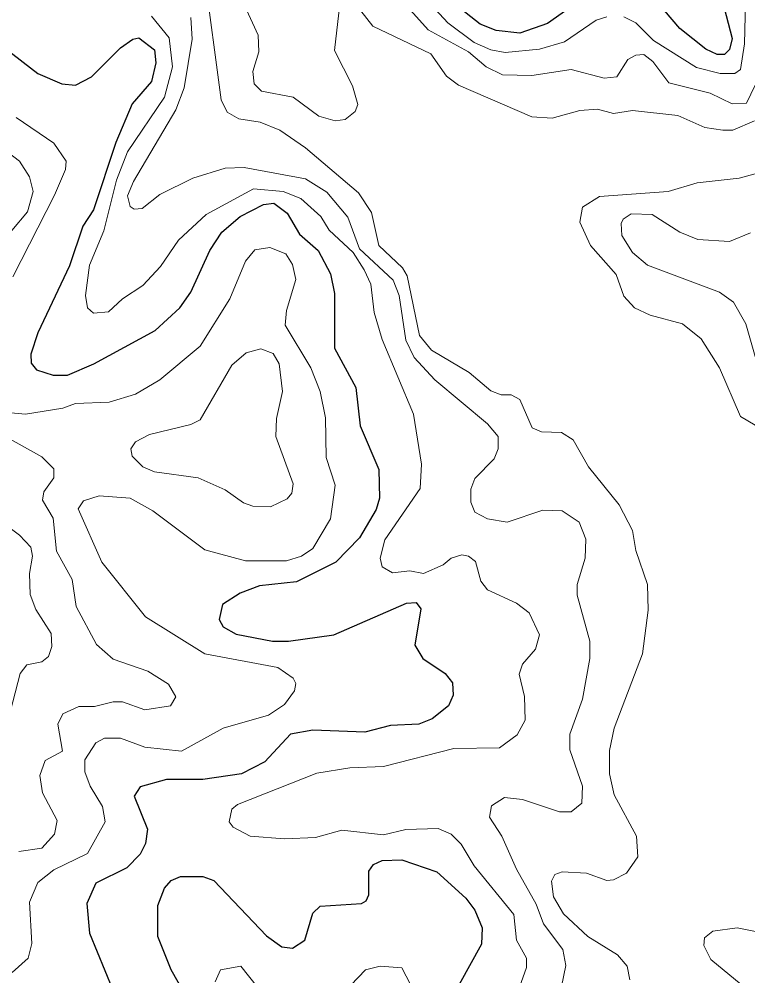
# Model space of a CAD drawing. Extents: x 577 to 602.9, y 7483.8 to 7511.6.
# Drawn here: x 585.493 to 586.372, y 7498.265 to 7499.42 of the extents above; entities that cross this region are included whole.
import ezdxf

# ---------------------------------------------------------------- set-up
doc = ezdxf.new("R2010")
doc.units = 0
doc.header["$LTSCALE"] = 0.032
doc.layers.add('1', color=7, linetype='Continuous', lineweight=25)
doc.layers.add('2', color=7, linetype='Continuous', lineweight=13)

msp = doc.modelspace()

# ---------------------------------------------------------------- linework, layer by layer
at = {"layer": '1'}
for points in [[(586.1933, 7499.4591), (586.1305, 7499.4145), (586.0971, 7499.4026), (586.0684, 7499.4058), (586.0494, 7499.4137), (586.0136, 7499.4416)], [(586.3412, 7499.4431), (586.3531, 7499.3962), (586.35, 7499.3831), (586.3442, 7499.3769), (586.3353, 7499.3769), (586.3214, 7499.3835), (586.2903, 7499.4082), (586.2625, 7499.4408)], [(585.4768, 7499.3843), (585.5158, 7499.3541), (585.5444, 7499.3414), (585.5611, 7499.3398), (585.5802, 7499.3501), (585.6152, 7499.3851), (585.6303, 7499.3954), (585.6375, 7499.397), (585.6565, 7499.3827), (585.6581, 7499.3668), (585.6526, 7499.3445), (585.6295, 7499.3175), (585.6096, 7499.2706), (585.5826, 7499.1895), (585.5699, 7499.1696), (585.554, 7499.1219), (585.5158, 7499.0408), (585.507, 7499.0153), (585.5078, 7499.0042), (585.5142, 7498.9963), (585.5341, 7498.9899), (585.5516, 7498.9899), (585.5834, 7499.0034), (585.6573, 7499.044), (585.6868, 7499.071), (585.7003, 7499.0901), (585.7233, 7499.1402), (585.7377, 7499.1625), (585.7599, 7499.1815), (585.7877, 7499.1959), (585.8005, 7499.1974), (585.8164, 7499.1855), (585.8315, 7499.1601), (585.8537, 7499.1402), (585.8689, 7499.1124), (585.8736, 7499.0885), (585.8736, 7499.0225), (585.8991, 7498.9748)], [(585.8991, 7498.9748), (585.9046, 7498.9287), (585.9269, 7498.8762), (585.9277, 7498.8412), (585.9237, 7498.8277), (585.9038, 7498.7935), (585.8752, 7498.7641), (585.8275, 7498.7402), (585.783, 7498.7354), (585.7599, 7498.7267), (585.7384, 7498.7132), (585.7345, 7498.6949), (585.7392, 7498.6861), (585.7551, 7498.6774), (585.7989, 7498.6686), (585.818, 7498.6686), (585.8728, 7498.6766), (585.9603, 7498.7148), (585.9722, 7498.7156), (585.9778, 7498.7076), (585.9706, 7498.6639), (585.9802, 7498.648), (586.0072, 7498.6297), (586.016, 7498.6186), (586.0168, 7498.6034), (586.0112, 7498.5907), (585.9913, 7498.5748), (585.9754, 7498.5685), (585.9412, 7498.5669), (585.9102, 7498.5589), (585.8474, 7498.5613), (585.8203, 7498.5565), (585.7893, 7498.5231), (585.7615, 7498.5088), (585.7146, 7498.5017), (585.6709, 7498.5017), (585.639, 7498.4929), (585.6319, 7498.4818), (585.6478, 7498.442), (585.6454, 7498.4245), (585.639, 7498.4118), (585.6231, 7498.3951), (585.5858, 7498.3768), (585.5746, 7498.3522), (585.5778, 7498.3164), (585.6057, 7498.2488)], [(585.705, 7498.2218), (585.6764, 7498.2719), (585.6605, 7498.3124), (585.6605, 7498.3498), (585.6685, 7498.3705), (585.6764, 7498.38), (585.6876, 7498.3848), (585.7146, 7498.3848), (585.7281, 7498.38), (585.7917, 7498.3132), (585.81, 7498.2997), (585.8227, 7498.2981), (585.8378, 7498.3076), (585.8474, 7498.3402), (585.8561, 7498.349), (585.9062, 7498.3522), (585.9118, 7498.3553), (585.915, 7498.3625), (585.915, 7498.3911), (585.9205, 7498.3991), (585.9309, 7498.4039), (585.9547, 7498.4047), (585.9969, 7498.3903), (586.0319, 7498.3585), (586.043, 7498.3442), (586.0517, 7498.3227), (586.0509, 7498.3029), (586.0239, 7498.2544)]]:
    msp.add_lwpolyline(points, dxfattribs=at)
at = {"layer": '2'}
for points in [[(585.7162, 7499.4765), (585.7369, 7499.3223), (585.744, 7499.3072), (585.7583, 7499.2992), (585.7838, 7499.2952), (585.8076, 7499.2857), (585.8386, 7499.2642), (585.9023, 7499.2102), (585.9182, 7499.1863), (585.9269, 7499.1465), (585.9555, 7499.1195), (585.9611, 7499.11), (585.9762, 7499.0376), (585.9905, 7499.0201), (586.0358, 7498.9931), (586.0621, 7498.9708), (586.0748, 7498.966), (586.0867, 7498.966), (586.0971, 7498.9605), (586.1122, 7498.9263), (586.1233, 7498.9215), (586.1472, 7498.9207), (586.1615, 7498.912), (586.1798, 7498.8794), (586.2171, 7498.8333), (586.233, 7498.8022), (586.237, 7498.7784), (586.2513, 7498.737), (586.2521, 7498.706), (586.245, 7498.6535), (586.2108, 7498.5637), (586.2052, 7498.5366), (586.2052, 7498.5088), (586.2108, 7498.4834), (586.2378, 7498.4333), (586.2394, 7498.4086), (586.2259, 7498.3887), (586.21, 7498.3808), (586.202, 7498.38), (586.1774, 7498.3887), (586.148, 7498.3903), (586.1392, 7498.3872), (586.1352, 7498.3792), (586.1376, 7498.3601), (586.1496, 7498.3394)], [(586.3698, 7499.4575), (586.3682, 7499.3899), (586.3635, 7499.3589)], [(585.9579, 7499.4384), (585.9865, 7499.4066), (586.035, 7499.3803), (586.0565, 7499.362), (586.0764, 7499.3525), (586.1114, 7499.3517), (586.1591, 7499.3589), (586.1989, 7499.3485), (586.214, 7499.3501), (586.2275, 7499.3708), (586.237, 7499.3764), (586.2466, 7499.3772), (586.2577, 7499.3684), (586.2768, 7499.343), (586.3269, 7499.3302), (586.3531, 7499.3175), (586.3706, 7499.3183), (586.3809, 7499.3398)], [(586.202, 7499.4225), (586.1893, 7499.4185), (586.1511, 7499.3923), (586.1209, 7499.3835), (586.0796, 7499.3795), (586.0621, 7499.3827), (586.0422, 7499.3915), (586.0104, 7499.4153), (585.9849, 7499.4431)], [(585.88, 7499.4376), (585.8736, 7499.3819), (585.8951, 7499.339), (585.9015, 7499.3167), (585.8983, 7499.308), (585.8863, 7499.2984), (585.8744, 7499.2968), (585.8545, 7499.3024), (585.8235, 7499.3255), (585.7854, 7499.3326), (585.7766, 7499.3414), (585.775, 7499.3565), (585.7822, 7499.3803), (585.7814, 7499.4002), (585.7655, 7499.4352)], [(586.3802, 7499.2968), (586.3539, 7499.2857), (586.342, 7499.2857), (586.3205, 7499.2889), (586.2879, 7499.3032), (586.233, 7499.3096), (586.21, 7499.3056), (586.1909, 7499.3112), (586.1694, 7499.3096), (586.136, 7499.3), (586.1114, 7499.3016), (586.0231, 7499.3398), (586.0088, 7499.3509), (585.9897, 7499.3779), (585.9197, 7499.4113), (585.9054, 7499.4296)], [(585.6526, 7499.4233), (585.674, 7499.397), (585.678, 7499.362), (585.6685, 7499.3255), (585.6239, 7499.2595), (585.6104, 7499.2253), (585.5953, 7499.164), (585.5778, 7499.1227), (585.573, 7499.0861), (585.5754, 7499.071), (585.5826, 7499.0646), (585.6009, 7499.0662), (585.6176, 7499.0821), (585.6422, 7499.098), (585.6637, 7499.1211), (585.6852, 7499.1529), (585.7186, 7499.1839), (585.7758, 7499.2149), (585.8116, 7499.2118), (585.8331, 7499.203), (585.8569, 7499.1815), (585.8673, 7499.1648), (585.8959, 7499.1378), (585.9094, 7499.1171), (585.9174, 7499.0996), (585.9213, 7499.0654), (585.9309, 7499.0328), (585.969, 7498.943), (585.9786, 7498.8826), (585.977, 7498.8531), (585.9341, 7498.7911), (585.9285, 7498.7688), (585.9309, 7498.7585), (585.9436, 7498.7513), (585.9643, 7498.7537), (585.981, 7498.7506), (586.0048, 7498.7609), (586.0144, 7498.7688), (586.0271, 7498.7728), (586.035, 7498.7712), (586.0438, 7498.7649), (586.0502, 7498.741), (586.0581, 7498.7307), (586.0931, 7498.7148), (586.1082, 7498.7028), (586.1209, 7498.6766), (586.1162, 7498.6591), (586.1003, 7498.6408), (586.0963, 7498.6289), (586.1026, 7498.6019), (586.1034, 7498.5732), (586.0939, 7498.5557), (586.0724, 7498.5398), (586.0176, 7498.539), (585.9325, 7498.5176), (585.8919, 7498.516), (585.8522, 7498.5096), (585.7567, 7498.4714), (585.7496, 7498.4659), (585.7464, 7498.4508), (585.7512, 7498.4444), (585.7718, 7498.4333), (585.8132, 7498.4301), (585.8506, 7498.4317), (585.8824, 7498.4404), (585.9325, 7498.4349), (585.9595, 7498.4412), (585.9985, 7498.4428), (586.0144, 7498.4357), (586.0263, 7498.4237), (586.0422, 7498.3975), (586.0899, 7498.3387), (586.0931, 7498.3076), (586.105, 7498.2862), (586.105, 7498.275), (586.0923, 7498.2385)], [(586.0581, 7498.9311), (585.9945, 7498.9843), (585.9698, 7499.0114), (585.9595, 7499.032), (585.9516, 7499.0861), (585.9444, 7499.1044), (585.9038, 7499.1426), (585.8895, 7499.1807), (585.8641, 7499.211), (585.8386, 7499.2269), (585.7647, 7499.2404), (585.7416, 7499.2396), (585.7027, 7499.2277), (585.6629, 7499.2078), (585.6414, 7499.1911), (585.6319, 7499.1903), (585.6271, 7499.1935), (585.6239, 7499.2062), (585.6311, 7499.2237), (585.682, 7499.3104), (585.6923, 7499.3366), (585.7019, 7499.3954), (585.7003, 7499.4217)], [(586.3635, 7499.3589), (586.3563, 7499.3541), (586.3388, 7499.3541), (586.3102, 7499.3612), (586.2585, 7499.3938), (586.237, 7499.4153), (586.2227, 7499.4225)], [(585.4896, 7499.3008), (585.5349, 7499.2698), (585.55, 7499.2483), (585.5492, 7499.238), (585.5357, 7499.207), (585.4856, 7499.1084)], [(585.4649, 7499.1418), (585.5031, 7499.1871), (585.5102, 7499.2118), (585.5055, 7499.2292), (585.4935, 7499.2483), (585.4355, 7499.2921)], [(586.3809, 7498.9295), (586.3635, 7498.9398), (586.338, 7498.9986), (586.3157, 7499.0336), (586.2935, 7499.0519), (586.2545, 7499.0623), (586.2354, 7499.071), (586.2227, 7499.0853), (586.2132, 7499.1116), (586.1822, 7499.1465), (586.1694, 7499.1744), (586.1726, 7499.1927), (586.1933, 7499.2054), (586.276, 7499.2118), (586.311, 7499.2221), (586.3619, 7499.2277), (586.3881, 7499.2348)], [(586.3754, 7499.1617), (586.3499, 7499.1513), (586.3118, 7499.1537), (586.2903, 7499.1625), (586.2569, 7499.1839), (586.2315, 7499.1847), (586.2219, 7499.1784), (586.2195, 7499.1728), (586.2203, 7499.1585), (586.233, 7499.1378), (586.2513, 7499.1227), (586.338, 7499.0901), (586.3547, 7499.0782), (586.3698, 7499.0519), (586.3841, 7499.001)], [(585.4649, 7498.9462), (585.5007, 7498.943), (585.546, 7498.9501), (585.5611, 7498.9557), (585.6017, 7498.9573), (585.6335, 7498.9668), (585.6629, 7498.9843), (585.7114, 7499.0249), (585.7472, 7499.0821), (585.7663, 7499.1275), (585.7774, 7499.141), (585.7957, 7499.1442), (585.8148, 7499.1362), (585.8227, 7499.1235), (585.8267, 7499.1052), (585.8156, 7499.0678), (585.814, 7499.0503), (585.845, 7498.9986), (585.8561, 7498.97), (585.8625, 7498.9382), (585.8633, 7498.8905), (585.8744, 7498.8571), (585.8689, 7498.8166), (585.8474, 7498.7808), (585.8339, 7498.7712), (585.8156, 7498.7657), (585.7663, 7498.7657), (585.717, 7498.7792), (585.6542, 7498.8261), (585.6271, 7498.8412), (585.5897, 7498.8444), (585.5707, 7498.838), (585.5643, 7498.8285), (585.5929, 7498.7641), (585.6454, 7498.6981), (585.717, 7498.6535), (585.8052, 7498.6368), (585.8235, 7498.6241), (585.8267, 7498.6178), (585.8251, 7498.609), (585.8132, 7498.5923), (585.7941, 7498.5796), (585.7392, 7498.5637), (585.6891, 7498.5359), (585.6446, 7498.5406), (585.6152, 7498.5518), (585.5961, 7498.5518), (585.5858, 7498.5462), (585.5723, 7498.5255), (585.5723, 7498.5112), (585.5786, 7498.4937), (585.5937, 7498.4691), (585.5969, 7498.4508), (585.5754, 7498.4126), (585.5349, 7498.3927), (585.5158, 7498.3776), (585.5055, 7498.3538), (585.5086, 7498.3037), (585.5039, 7498.2862), (585.4848, 7498.2687)], [(586.1472, 7498.252), (586.1527, 7498.2774), (586.1488, 7498.2965), (586.1257, 7498.3275), (586.1169, 7498.3514), (586.0931, 7498.3935), (586.0756, 7498.4333), (586.0605, 7498.4563), (586.0629, 7498.4699), (586.0788, 7498.4802), (586.1003, 7498.4778), (586.1448, 7498.4627), (586.1591, 7498.4627), (586.1718, 7498.473), (586.1726, 7498.4937), (586.1575, 7498.5374), (586.1575, 7498.5565), (586.1726, 7498.5987), (586.1814, 7498.648), (586.1814, 7498.6686), (586.1662, 7498.7243), (586.1662, 7498.737), (586.1758, 7498.7688), (586.1766, 7498.7919), (586.1686, 7498.8126), (586.148, 7498.8261), (586.1249, 7498.8269), (586.082, 7498.8126), (586.0581, 7498.8166), (586.043, 7498.8245), (586.0382, 7498.8364), (586.0382, 7498.8523), (586.043, 7498.8651), (586.0661, 7498.8889), (586.0708, 7498.9008), (586.0708, 7498.9159), (586.0581, 7498.9311)], [(585.4927, 7498.415), (585.5206, 7498.419), (585.5357, 7498.4357), (585.5389, 7498.4524), (585.5214, 7498.4858), (585.5182, 7498.5064), (585.5245, 7498.5247), (585.5452, 7498.5359), (585.5397, 7498.5685), (585.546, 7498.5812), (585.5651, 7498.5899), (585.5842, 7498.5899), (585.6064, 7498.5955), (585.6176, 7498.5955), (585.6446, 7498.586), (585.6756, 7498.5907), (585.6821, 7498.6015), (585.6731, 7498.617), (585.6484, 7498.6325), (585.6064, 7498.6472), (585.5866, 7498.6647), (585.5619, 7498.7108), (585.5571, 7498.7434), (585.5381, 7498.7776), (585.5341, 7498.8173), (585.5214, 7498.8388), (585.523, 7498.8492), (585.5349, 7498.8659), (585.5349, 7498.877), (585.5206, 7498.8913), (585.4617, 7498.9239)], [(585.4768, 7498.5613), (585.4943, 7498.6297), (585.5023, 7498.64), (585.5206, 7498.644), (585.5285, 7498.6504), (585.5325, 7498.6623), (585.5317, 7498.6782), (585.5134, 7498.7068), (585.5063, 7498.7251), (585.5055, 7498.7506), (585.5094, 7498.7712), (585.507, 7498.7824), (585.4935, 7498.7967), (585.4625, 7498.8197)], [(586.1496, 7498.3394), (586.179, 7498.3124), (586.2148, 7498.2901), (586.2267, 7498.2766), (586.2299, 7498.2599)], [(586.3778, 7498.2432), (586.3277, 7498.2846), (586.3189, 7498.3013), (586.3197, 7498.3108), (586.3301, 7498.3188), (586.3595, 7498.3227), (586.408, 7498.3132), (586.4549, 7498.287), (586.5042, 7498.2878), (586.5185, 7498.2838), (586.5551, 7498.2528)], [(585.7297, 7498.2575), (585.7361, 7498.2719), (585.7607, 7498.2766), (585.7806, 7498.2512)], [(585.876, 7498.2353), (585.911, 7498.2719), (585.9285, 7498.2766), (585.9547, 7498.2742), (585.9651, 7498.2544)]]:
    msp.add_lwpolyline(points, dxfattribs=at)
msp.add_lwpolyline([(585.6422, 7498.8794), (585.6565, 7498.873), (585.709, 7498.8659), (585.7416, 7498.8515), (585.7639, 7498.8356), (585.775, 7498.8317), (585.7965, 7498.8309), (585.8164, 7498.8404), (585.8219, 7498.8476), (585.8235, 7498.8587), (585.8029, 7498.9159), (585.8036, 7498.9374), (585.8108, 7498.97), (585.8068, 7499.0034), (585.7997, 7499.0161), (585.7846, 7499.0217), (585.7671, 7499.0169), (585.7496, 7499.0018), (585.7114, 7498.9358), (585.7003, 7498.9303), (585.6502, 7498.9183), (585.6335, 7498.9096), (585.6279, 7498.9008), (585.6295, 7498.8921)], close=True, dxfattribs=at)

doc.saveas('drawing.dxf')
